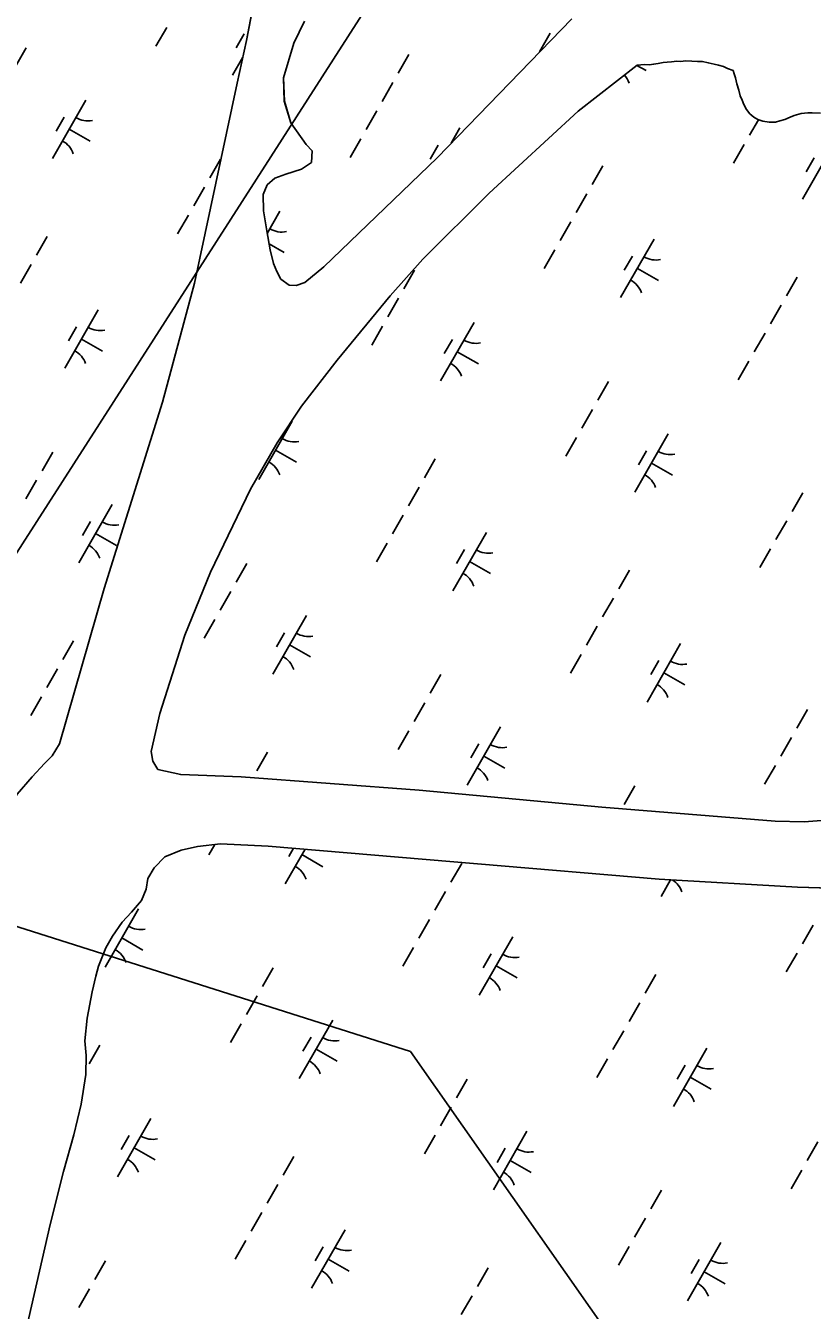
# Model space of a CAD drawing. Extents: x 3930721 to 3950824, y 220441 to 242861.
# Drawn here: x 3943781 to 3944366, y 231514 to 232468 of the extents above; entities that cross this region are included whole.
import ezdxf

# ---------------------------------------------------------------- set-up
doc = ezdxf.new("R2010")
doc.units = 0
for name, color, linetype in [('V-TOPO-SHOR', 7, 'Continuous'), ('V-UTIL-LINE', 7, 'Continuous'), ('V-WETL-SWMP', 7, 'Continuous')]:
    doc.layers.add(name, color=color, linetype=linetype)

msp = doc.modelspace()

# ---------------------------------------------------------------- linework, layer by layer
at = {"layer": 'V-TOPO-SHOR'}
for points in [[(3943944.66, 232457.11), (3943974.22, 232609.01)], [(3943979.96, 232455.05), (3943972.24, 232429.43), (3943972.88, 232411.96), (3943977.71, 232395.93), (3943989.06, 232379.73), (3943993.53, 232375.11), (3943993.16, 232366.48), (3943985.75, 232361.52), (3943973.9, 232357.67), (3943965.77, 232354.79), (3943960, 232349.84), (3943957.27, 232342.58), (3943957.4, 232330.46), (3943959.88, 232315.58), (3943962.35, 232301.62), (3943964.78, 232291.38), (3943967.41, 232285.35), (3943970.26, 232279.79), (3943976.6, 232275.42), (3943981.73, 232275.01), (3943988.23, 232277.41), (3944002.33, 232288.97), (3944086.58, 232369.99), (3944186.79, 232473.26)], [(3943987.94, 232471.4), (3943979.96, 232455.05)], [(3943661.98, 231399.43), (3943691.7, 231548.18), (3943711.67, 231647.9), (3943741.27, 231763.1), (3943748.01, 231787.88), (3943752.82, 231819.16), (3943754.77, 231833.86), (3943757.17, 231849.96), (3943759.61, 231861.64), (3943762.98, 231874.49), (3943767.53, 231885.03), (3943774.17, 231897.21), (3943785.46, 231909.91), (3943794.45, 231920.03), (3943800.21, 231925.68), (3943805.72, 231934.59), (3943838.81, 232050.06), (3943882.39, 232188.47), (3943906.2, 232276.81), (3943937.79, 232425.36), (3943944.66, 232457.11)], [(3944235.31, 232438.67), (3944191.34, 232404.62), (3944125.3, 232343.58), (3944075.92, 232294.61), (3944051.49, 232267.32), (3944012.12, 232219.62), (3943985.67, 232185.32), (3943967.53, 232158.1), (3943947.83, 232123.64), (3943917.93, 232062.05), (3943898.82, 232015.24), (3943880.3, 231957.02), (3943873.83, 231928.76), (3943875.07, 231921.77), (3943878.86, 231915.52)], [(3944306.56, 232434.76), (3944302.38, 232436.22), (3944299.6, 232437.65), (3944295.77, 232438.75), (3944292.63, 232439.49), (3944288.1, 232440.61), (3944283.91, 232441.36), (3944280.06, 232441.41), (3944275.87, 232441.82), (3944271.32, 232441.88), (3944267.82, 232441.57), (3944264.67, 232441.61), (3944260.82, 232441.32), (3944257.66, 232441.01), (3944254.51, 232440.7), (3944251, 232440.05), (3944247.5, 232439.39), (3944244.34, 232439.09), (3944240.84, 232439.13), (3944235.31, 232438.67)], [(3944306.56, 232434.76), (3944307.36, 232432.33), (3944308.38, 232429.39), (3944309.4, 232424.98), (3944310.76, 232420.25), (3944311.79, 232416), (3944313.29, 232412.74), (3944314.63, 232409.48), (3944316.64, 232405.74), (3944319.12, 232402.65), (3944322.09, 232400.23), (3944324.9, 232398.29), (3944328.84, 232397.19), (3944333.43, 232396.41), (3944338.17, 232396.46), (3944341.27, 232397.31), (3944345.03, 232398.49), (3944349.1, 232400.17), (3944352.04, 232401.35), (3944357.26, 232402.88), (3944362.17, 232403.42), (3944365.44, 232403.45), (3944371.67, 232403.02)], [(3943878.86, 231915.52), (3943895.91, 231911.73), (3943940.91, 231910.09), (3944073.15, 231900.24), (3944208.92, 231887.4), (3944337.91, 231877.05), (3944359.36, 231876.57), (3944375.66, 231877.9), (3944391.24, 231881.55), (3944404, 231887.04), (3944410.01, 231891.53), (3944440.39, 231929.83), (3944515.89, 232022.88), (3944547.19, 232062.59), (3944548.78, 232066.33), (3944550.81, 232072.65), (3944551.83, 232076.98)], [(3943781, 231499.47), (3943798.85, 231577.48), (3943808.71, 231616.72), (3943816.35, 231644.06), (3943821.71, 231666.72), (3943825.22, 231688.89), (3943825.54, 231703.11), (3943824.5, 231713.82), (3943826.19, 231730.61), (3943829.96, 231750.22), (3943832.64, 231761.9), (3943834.66, 231769.37), (3943840.11, 231782.94), (3943845.15, 231791.62), (3943852.27, 231801.94), (3943859.18, 231809.47), (3943866.78, 231818.17), (3943870.19, 231826.59), (3943871.28, 231834.52), (3943876.09, 231842.49), (3943883.93, 231850.49), (3943896.23, 231855.51), (3943908.32, 231858.2), (3943925.31, 231860.23), (3943960.98, 231858.5), (3944116.52, 231845.39), (3944251.55, 231833.94), (3944354.6, 231827.99), (3944464.15, 231824.91)]]:
    msp.add_lwpolyline(points, dxfattribs=at)
at = {"layer": 'V-UTIL-LINE'}
for points in [[(3947453.78, 235874.4), (3945931.14, 235655.08), (3945509.06, 234777.68), (3940428.61, 226869.1), (3939084.62, 223621.72)], [(3944448.96, 231161.17), (3944066.62, 231705.84), (3939716.97, 233085.7), (3938914.86, 233883.42)]]:
    msp.add_lwpolyline(points, dxfattribs=at)
at = {"layer": 'V-WETL-SWMP'}
for p, q in [((3943944.66, 232457.11), (3943974.22, 232609.01)), ((3943885.4, 232466.78), (3943877.45, 232452.9)), ((3943943.01, 232462.11), (3943937.05, 232451.7)), ((3943937.79, 232425.35), (3943944.66, 232457.11)), ((3944170.56, 232462.49), (3944162.61, 232448.61)), ((3943781.02, 232451.71), (3943773.07, 232437.83)), ((3944065.52, 232446.6), (3944057.57, 232432.71)), ((3943942, 232444.82), (3943934.3, 232431.37)), ((3944191.34, 232404.62), (3944235.31, 232438.67)), ((3944235.13, 232438.53), (3944241.88, 232434.67)), ((3944235.31, 232438.67), (3944240.85, 232439.13)), ((3944240.85, 232439.13), (3944244.34, 232439.09)), ((3944244.34, 232439.09), (3944247.5, 232439.39)), ((3944247.5, 232439.39), (3944251, 232440.05)), ((3944251, 232440.05), (3944254.51, 232440.7)), ((3944254.51, 232440.7), (3944257.66, 232441.01)), ((3944257.66, 232441.01), (3944260.82, 232441.32)), ((3944260.82, 232441.32), (3944264.67, 232441.61)), ((3944264.67, 232441.61), (3944267.82, 232441.57)), ((3944267.82, 232441.57), (3944271.32, 232441.88)), ((3944271.32, 232441.88), (3944275.87, 232441.82)), ((3944275.87, 232441.82), (3944280.06, 232441.41)), ((3944280.06, 232441.41), (3944283.91, 232441.36)), ((3944283.91, 232441.36), (3944288.1, 232440.61)), ((3944288.1, 232440.61), (3944292.63, 232439.49)), ((3944292.63, 232439.49), (3944295.77, 232438.75)), ((3944295.77, 232438.75), (3944299.6, 232437.65)), ((3944299.6, 232437.65), (3944302.38, 232436.22)), ((3944302.38, 232436.22), (3944306.56, 232434.76)), ((3944306.56, 232434.76), (3944307.36, 232432.33)), ((3944307.36, 232432.33), (3944308.38, 232429.39)), ((3944308.38, 232429.39), (3944309.4, 232424.98)), ((3943906.2, 232276.81), (3943937.79, 232425.35)), ((3944053.59, 232425.77), (3944045.64, 232411.88)), ((3944213.96, 232422.14), (3944213.84, 232421.92)), ((3944309.4, 232424.98), (3944310.76, 232420.25)), ((3944310.76, 232420.25), (3944311.79, 232416)), ((3943825.28, 232412.87), (3943800.44, 232369.48)), ((3944311.79, 232416), (3944313.29, 232412.74)), ((3944313.29, 232412.74), (3944314.63, 232409.48)), ((3944314.63, 232409.48), (3944316.64, 232405.74)), ((3943809.15, 232400.22), (3943803.18, 232389.8)), ((3944041.67, 232404.94), (3944033.72, 232391.06)), ((3944125.3, 232343.58), (3944191.34, 232404.62)), ((3944316.64, 232405.74), (3944319.12, 232402.65)), ((3944325.4, 232398.15), (3944318.88, 232386.77)), ((3944319.12, 232402.65), (3944322.09, 232400.23)), ((3944322.09, 232400.23), (3944324.9, 232398.29)), ((3944324.9, 232398.29), (3944328.84, 232397.19)), ((3944341.27, 232397.31), (3944345.03, 232398.5)), ((3944345.03, 232398.5), (3944349.1, 232400.17)), ((3944349.1, 232400.17), (3944352.04, 232401.35)), ((3944352.04, 232401.35), (3944357.26, 232402.88)), ((3944357.26, 232402.88), (3944362.17, 232403.42)), ((3944362.17, 232403.42), (3944365.44, 232403.45)), ((3944365.44, 232403.45), (3944371.67, 232403.02)), ((3943812.86, 232391.18), (3943828.48, 232382.23)), ((3944103.49, 232392.1), (3944096.97, 232380.7)), ((3944328.84, 232397.19), (3944333.43, 232396.41)), ((3944333.43, 232396.41), (3944338.17, 232396.46)), ((3944338.17, 232396.46), (3944341.27, 232397.31)), ((3944029.74, 232384.12), (3944021.79, 232370.23)), ((3944087.36, 232379.44), (3944081.39, 232369.03)), ((3944314.91, 232379.83), (3944306.95, 232365.94)), ((3944383.03, 232382.64), (3944358.18, 232339.25)), ((3943925.36, 232369.04), (3943917.41, 232355.16)), ((3944366.89, 232369.99), (3944360.93, 232359.57)), ((3944209.86, 232363.93), (3944201.91, 232350.05)), ((3943913.43, 232348.22), (3943905.48, 232334.33)), ((3944075.92, 232294.61), (3944125.3, 232343.58)), ((3944197.94, 232343.1), (3944189.98, 232329.22)), ((3943901.5, 232327.39), (3943893.55, 232313.51)), ((3943969.63, 232330.2), (3943960.2, 232313.75)), ((3944186.01, 232322.28), (3944178.06, 232308.39)), ((3943796.46, 232311.49), (3943788.51, 232297.61)), ((3943961.57, 232306.01), (3943972.82, 232299.56)), ((3944247.83, 232309.43), (3944222.99, 232266.04)), ((3944051.49, 232267.33), (3944075.92, 232294.61)), ((3944174.08, 232301.45), (3944166.13, 232287.57)), ((3944231.7, 232296.78), (3944225.73, 232286.36)), ((3943784.53, 232290.67), (3943776.58, 232276.78)), ((3944069.7, 232286.38), (3944061.75, 232272.49)), ((3944235.41, 232287.74), (3944251.03, 232278.79)), ((3943882.39, 232188.47), (3943906.2, 232276.81)), ((3944354.2, 232281.26), (3944346.25, 232267.38)), ((3944012.12, 232219.61), (3944051.49, 232267.33)), ((3944057.77, 232265.55), (3944049.82, 232251.67)), ((3943834.43, 232256.99), (3943809.58, 232213.61)), ((3944342.28, 232260.44), (3944334.33, 232246.55)), ((3944045.85, 232244.73), (3944037.89, 232230.84)), ((3944113.97, 232247.54), (3944089.12, 232204.15)), ((3943818.3, 232244.34), (3943812.33, 232233.93)), ((3943822.01, 232235.3), (3943837.63, 232226.35)), ((3944330.35, 232239.61), (3944322.4, 232225.73)), ((3944097.83, 232234.89), (3944091.87, 232224.47)), ((3944101.54, 232225.84), (3944117.16, 232216.9)), ((3943985.67, 232185.32), (3944012.12, 232219.61)), ((3944318.42, 232218.78), (3944310.47, 232204.9)), ((3944214.04, 232203.71), (3944206.09, 232189.83)), ((3943838.81, 232050.06), (3943882.39, 232188.47)), ((3943967.53, 232158.1), (3943985.67, 232185.32)), ((3944202.11, 232182.89), (3944194.16, 232169)), ((3943978.77, 232174.33), (3943953.93, 232130.94)), ((3944190.19, 232162.06), (3944182.24, 232148.18)), ((3944258.31, 232164.87), (3944233.46, 232121.48)), ((3943800.64, 232151.28), (3943792.69, 232137.39)), ((3943947.84, 232123.64), (3943967.53, 232158.1)), ((3943966.35, 232152.63), (3943981.97, 232143.69)), ((3944242.17, 232152.22), (3944236.21, 232141.81)), ((3944085.14, 232146.16), (3944077.19, 232132.28)), ((3944245.88, 232143.18), (3944261.5, 232134.23)), ((3943788.71, 232130.45), (3943780.76, 232116.57)), ((3943917.93, 232062.05), (3943947.84, 232123.64)), ((3944073.22, 232125.33), (3944065.27, 232111.45)), ((3944358.38, 232121.05), (3944350.43, 232107.16)), ((3943844.91, 232112.44), (3943820.06, 232069.05)), ((3944061.29, 232104.51), (3944053.34, 232090.62)), ((3943828.77, 232099.78), (3943822.81, 232089.37)), ((3944346.46, 232100.22), (3944338.5, 232086.34)), ((3943832.48, 232090.74), (3943848.1, 232081.8)), ((3944049.36, 232083.68), (3944041.41, 232069.8)), ((3944123.12, 232091.66), (3944098.27, 232048.27)), ((3944106.98, 232079.01), (3944101.01, 232068.59)), ((3944334.53, 232079.39), (3944326.58, 232065.51)), ((3943944.98, 232068.61), (3943937.03, 232054.73)), ((3944110.69, 232069.97), (3944126.31, 232061.02)), ((3944229.49, 232063.49), (3944221.53, 232049.61)), ((3943898.83, 232015.24), (3943917.93, 232062.05)), ((3943805.72, 231934.59), (3943838.81, 232050.06)), ((3943933.05, 232047.78), (3943925.1, 232033.9)), ((3944217.56, 232042.67), (3944209.61, 232028.78)), ((3943921.13, 232026.96), (3943913.17, 232013.07)), ((3943989.25, 232029.77), (3943964.4, 231986.38)), ((3943973.11, 232017.12), (3943967.15, 232006.7)), ((3944205.63, 232021.84), (3944197.68, 232007.96)), ((3943816.08, 232011.06), (3943808.13, 231997.17)), ((3943880.3, 231957.02), (3943898.83, 232015.24)), ((3943976.82, 232008.08), (3943992.44, 231999.13)), ((3944267.46, 232008.99), (3944242.61, 231965.61)), ((3944193.7, 232001.02), (3944185.75, 231987.13)), ((3943804.16, 231990.23), (3943796.21, 231976.35)), ((3944251.32, 231996.34), (3944245.36, 231985.93)), ((3944255.03, 231987.3), (3944270.65, 231978.36)), ((3944089.32, 231985.94), (3944081.37, 231972.06)), ((3943792.23, 231969.41), (3943784.28, 231955.52)), ((3944077.4, 231965.12), (3944069.44, 231951.23)), ((3944361.9, 231960), (3944353.95, 231946.12)), ((3943873.83, 231928.75), (3943880.3, 231957.02)), ((3944065.47, 231944.29), (3944057.52, 231930.41)), ((3944133.59, 231947.1), (3944108.74, 231903.72)), ((3943800.21, 231925.68), (3943805.72, 231934.59)), ((3944117.45, 231934.45), (3944111.49, 231924.04)), ((3944349.97, 231939.18), (3944342.02, 231925.29)), ((3943794.45, 231920.03), (3943800.21, 231925.68)), ((3943875.07, 231921.77), (3943873.83, 231928.75)), ((3943878.86, 231915.52), (3943875.07, 231921.77)), ((3943960.43, 231928.39), (3943952.47, 231914.51)), ((3944121.17, 231925.41), (3944136.79, 231916.46)), ((3943785.46, 231909.91), (3943794.45, 231920.03)), ((3943895.91, 231911.73), (3943878.86, 231915.52)), ((3943940.91, 231910.09), (3943895.91, 231911.73)), ((3944338.04, 231918.35), (3944330.09, 231904.47)), ((3943774.17, 231897.21), (3943785.46, 231909.91)), ((3944073.15, 231900.24), (3943940.91, 231910.09)), ((3944233.66, 231903.28), (3944225.71, 231889.39)), ((3944208.93, 231887.4), (3944073.15, 231900.24)), ((3944337.91, 231877.05), (3944208.93, 231887.4)), ((3944359.36, 231876.57), (3944337.91, 231877.05)), ((3944375.66, 231877.9), (3944359.36, 231876.57)), ((3943883.93, 231850.49), (3943896.23, 231855.51)), ((3943896.23, 231855.51), (3943908.32, 231858.2)), ((3943908.32, 231858.2), (3943925.31, 231860.23)), ((3943921.1, 231859.73), (3943916.69, 231852.03)), ((3943925.31, 231860.23), (3943960.98, 231858.5)), ((3943960.98, 231858.5), (3944116.52, 231845.39)), ((3943988.26, 231856.2), (3943973.55, 231830.5)), ((3943979.78, 231856.91), (3943976.3, 231850.83)), ((3943876.09, 231842.49), (3943883.93, 231850.49)), ((3943985.97, 231852.2), (3944001.59, 231843.25)), ((3944104.77, 231845.73), (3944096.82, 231831.84)), ((3944116.52, 231845.39), (3944251.55, 231833.94)), ((3943870.19, 231826.59), (3943871.28, 231834.52)), ((3943871.28, 231834.52), (3943876.09, 231842.49)), ((3943866.78, 231818.17), (3943870.19, 231826.59)), ((3944092.84, 231824.9), (3944084.89, 231811.02)), ((3944251.55, 231833.94), (3944354.6, 231828)), ((3944260.18, 231833.45), (3944253.08, 231821.05)), ((3944354.6, 231828), (3944464.15, 231824.91)), ((3943859.18, 231809.47), (3943866.78, 231818.17)), ((3943864.53, 231812), (3943839.68, 231768.61)), ((3943852.27, 231801.94), (3943859.18, 231809.47)), ((3943845.15, 231791.62), (3943852.27, 231801.94)), ((3944080.91, 231804.07), (3944072.96, 231790.19)), ((3944366.08, 231799.78), (3944358.13, 231785.9)), ((3943840.11, 231782.94), (3943845.15, 231791.62)), ((3943852.11, 231790.31), (3943867.73, 231781.36)), ((3944142.74, 231791.23), (3944117.89, 231747.84)), ((3943834.66, 231769.37), (3943840.11, 231782.94)), ((3944068.98, 231783.25), (3944061.03, 231769.36)), ((3944126.6, 231778.57), (3944120.64, 231768.16)), ((3944354.15, 231778.96), (3944346.2, 231765.07)), ((3943832.63, 231761.9), (3943834.66, 231769.37)), ((3943964.6, 231768.17), (3943956.65, 231754.29)), ((3944130.31, 231769.53), (3944145.93, 231760.59)), ((3943829.96, 231750.22), (3943832.63, 231761.9)), ((3944249.11, 231763.06), (3944241.16, 231749.18)), ((3943826.19, 231730.61), (3943829.96, 231750.22)), ((3943952.68, 231747.35), (3943944.73, 231733.46)), ((3944237.18, 231742.23), (3944229.23, 231728.35)), ((3943824.5, 231713.82), (3943826.19, 231730.61)), ((3944008.87, 231729.33), (3943984.02, 231685.95)), ((3943940.75, 231726.52), (3943932.8, 231712.64)), ((3944225.25, 231721.41), (3944217.3, 231707.52)), ((3943825.54, 231703.11), (3943824.5, 231713.82)), ((3943835.71, 231710.62), (3943827.76, 231696.74)), ((3943992.73, 231716.68), (3943986.77, 231706.27)), ((3943825.22, 231688.89), (3943825.54, 231703.11)), ((3943996.45, 231707.64), (3944012.07, 231698.7)), ((3944287.08, 231708.56), (3944262.23, 231665.17)), ((3944213.33, 231700.58), (3944205.37, 231686.7)), ((3944270.94, 231695.91), (3944264.98, 231685.49)), ((3943821.71, 231666.72), (3943825.22, 231688.89)), ((3944108.95, 231685.51), (3944100.99, 231671.62)), ((3944274.66, 231686.87), (3944290.28, 231677.92)), ((3943816.35, 231644.06), (3943821.71, 231666.72)), ((3944097.02, 231664.68), (3944089.07, 231650.8)), ((3943873.68, 231656.12), (3943848.83, 231612.74)), ((3943808.71, 231616.72), (3943816.35, 231644.06)), ((3943857.54, 231643.47), (3943851.58, 231633.06)), ((3944085.09, 231643.86), (3944077.14, 231629.97)), ((3944153.21, 231646.67), (3944128.36, 231603.28)), ((3943861.25, 231634.43), (3943876.87, 231625.48)), ((3944137.08, 231634.02), (3944131.11, 231623.6)), ((3944369.6, 231638.74), (3944361.64, 231624.86)), ((3943980.05, 231627.96), (3943972.1, 231614.07)), ((3944140.79, 231624.97), (3944156.41, 231616.03)), ((3943798.85, 231577.48), (3943808.71, 231616.72)), ((3944357.67, 231617.91), (3944349.72, 231604.03)), ((3943968.12, 231607.13), (3943960.17, 231593.25)), ((3944253.29, 231602.84), (3944245.34, 231588.96)), ((3943956.19, 231586.3), (3943948.24, 231572.42)), ((3943781, 231499.47), (3943798.85, 231577.48)), ((3944241.36, 231582.02), (3944233.41, 231568.13)), ((3944018.02, 231573.46), (3943993.17, 231530.07)), ((3943944.27, 231565.48), (3943936.31, 231551.59)), ((3944001.88, 231560.8), (3943995.92, 231550.39)), ((3944229.43, 231561.19), (3944221.48, 231547.31)), ((3944297.55, 231564), (3944272.71, 231520.61)), ((3943839.89, 231550.41), (3943831.93, 231536.52)), ((3944005.6, 231551.76), (3944021.22, 231542.82)), ((3944281.42, 231551.35), (3944275.45, 231540.94)), ((3944124.39, 231545.29), (3944116.44, 231531.41)), ((3944285.13, 231542.31), (3944300.75, 231533.36)), ((3943827.96, 231529.58), (3943820.01, 231515.7)), ((3944112.46, 231524.47), (3944104.51, 231510.58))]:
    msp.add_line(p, q, dxfattribs=at)
msp.add_lwpolyline([(3944186.79, 232473.25), (3944086.58, 232369.99), (3944002.33, 232288.97), (3943988.23, 232277.41), (3943981.73, 232275.01), (3943976.6, 232275.42), (3943970.26, 232279.79), (3943967.41, 232285.35), (3943964.78, 232291.39), (3943962.35, 232301.61), (3943959.88, 232315.57), (3943957.4, 232330.46), (3943957.27, 232342.58), (3943960, 232349.83), (3943965.77, 232354.79), (3943973.9, 232357.67), (3943985.75, 232361.52), (3943993.16, 232366.49), (3943993.53, 232375.11), (3943989.06, 232379.73), (3943977.71, 232395.93), (3943972.89, 232411.96), (3943972.24, 232429.43), (3943979.96, 232455.05), (3943987.94, 232471.4)], dxfattribs=at)
for centre, start, end in [((3943933.21, 232428.98), 60.46627, 60.97154), ((3944212.74, 232419.53), 19.42788, 42.04631), ((3943826.79, 232415.03), 239.42788, 280.97154), ((3943799.34, 232367.09), 19.42788, 60.97154), ((3943971.13, 232332.36), 239.42788, 280.97154), ((3944249.34, 232311.59), 239.42788, 280.97154), ((3944221.89, 232263.65), 19.42788, 60.97154), ((3943835.94, 232259.15), 239.42788, 280.97154), ((3943808.49, 232211.21), 19.42788, 60.97154), ((3944115.48, 232249.7), 239.42788, 280.97154), ((3944088.02, 232201.76), 19.42788, 60.97154), ((3943980.28, 232176.48), 239.42788, 280.97154), ((3944259.82, 232167.03), 239.42788, 280.97154), ((3943952.83, 232128.55), 19.42788, 60.97154), ((3944232.36, 232119.09), 19.42788, 60.97154), ((3943846.42, 232114.59), 239.42788, 280.97154), ((3943818.96, 232066.65), 19.42788, 60.97154), ((3944124.62, 232093.82), 239.42788, 280.97154), ((3944097.17, 232045.88), 19.42788, 60.97154), ((3943990.76, 232031.93), 239.42788, 280.97154), ((3943963.3, 231983.99), 19.42788, 60.97154), ((3944268.97, 232011.15), 239.42788, 280.97154), ((3944241.51, 231963.21), 19.42788, 60.97154), ((3944135.1, 231949.26), 239.42788, 280.97154), ((3944107.64, 231901.32), 19.42788, 60.97154), ((3943972.45, 231828.11), 19.42788, 60.97154), ((3944251.99, 231818.66), 19.42788, 56.52927), ((3943866.04, 231814.16), 239.42788, 280.97154), ((3943838.58, 231766.22), 19.42788, 60.97154), ((3944144.25, 231793.38), 239.42788, 280.97154), ((3944116.79, 231745.45), 19.42788, 60.97154), ((3944010.38, 231731.49), 239.42788, 280.97154), ((3943982.93, 231683.55), 19.42788, 60.97154), ((3944288.59, 231710.72), 239.42788, 280.97154), ((3944261.13, 231662.78), 19.42788, 60.97154), ((3943875.19, 231658.28), 239.42788, 280.97154), ((3943847.73, 231610.34), 19.42788, 60.97154), ((3944154.72, 231648.83), 239.42788, 280.97154), ((3944127.27, 231600.89), 19.42788, 60.97154), ((3944019.53, 231575.61), 239.42788, 280.97154), ((3944299.06, 231566.16), 239.42788, 280.97154), ((3943992.07, 231527.68), 19.42788, 60.97154), ((3944271.61, 231518.22), 19.42788, 60.97154)]:
    msp.add_arc(centre, 17.62, start, end, dxfattribs=at)

doc.saveas('drawing.dxf')
